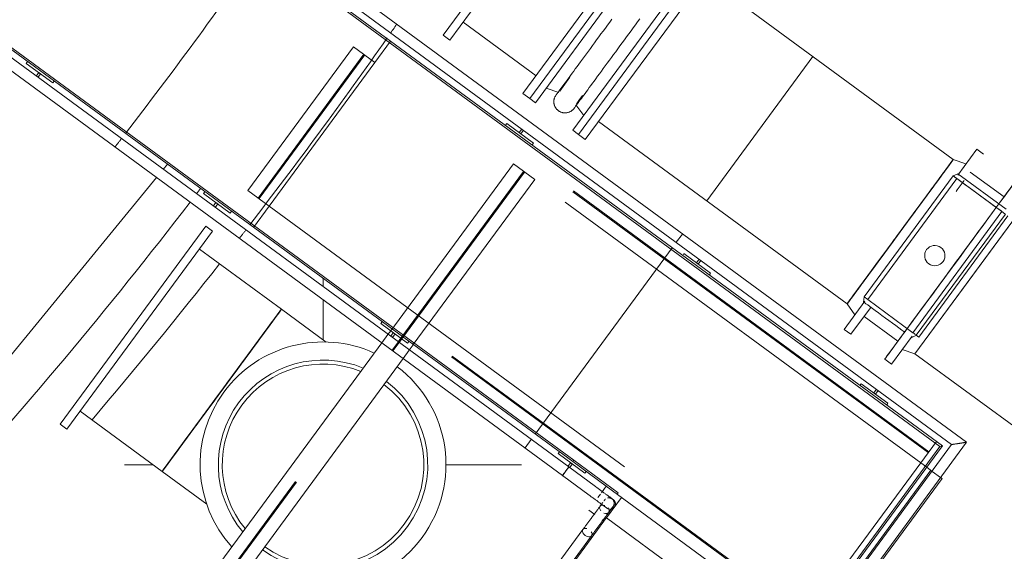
# Model space of a CAD drawing. Header units: metres. Extents: x 135583 to 135939, y 457896 to 458258.
# Tile 527 of 599: x 135695.21 to 135699.67, y 458167.11 to 458169.53. Entities that reach past the tile are written whole.
import ezdxf

# ---------------------------------------------------------------- set-up
doc = ezdxf.new("R2010")
doc.units = ezdxf.units.M
doc.linetypes.add('Hidden', pattern=[4, 2, -2])
doc.layers.add('NIEUWE INSTALLATIE', color=250, linetype='Continuous', lineweight=0)

msp = doc.modelspace()

# ---------------------------------------------------------------- linework, layer by layer
at = {"layer": 'NIEUWE INSTALLATIE'}
for p, q in [((135699.5026, 458167.6073), (135658.7851, 458197.5216)), ((135658.7955, 458197.4541), (135699.4351, 458167.5969)), ((135699.3931, 458167.5905), (135658.8019, 458197.4121)), ((135658.8036, 458197.4009), (135699.3819, 458167.5888)), ((135658.0707, 458196.5491), (135697.6701, 458167.4562)), ((135697.6987, 458167.4951), (135658.1382, 458196.5595)), ((135658.1802, 458196.5659), (135697.7165, 458167.5193)), ((135697.7213, 458167.5258), (135658.1914, 458196.5676)), ((135697.7303, 458170.274), (135697.1294, 458169.456)), ((135697.7609, 458170.2515), (135697.16, 458169.4335)), ((135698.0919, 458170.0083), (135697.491, 458169.1903)), ((135698.1225, 458169.9858), (135697.5216, 458169.1678)), ((135698.3442, 458169.823), (135697.7432, 458169.005)), ((135698.3748, 458169.8005), (135697.7738, 458168.9825)), ((135699.4423, 458168.8909), (135698.315, 458169.7191)), ((135697.2198, 458169.5149), (135697.5508, 458169.2717)), ((135697.1294, 458169.456), (135697.16, 458169.4335)), ((135695.2443, 458169.3356), (135695.2384, 458169.3275)), ((135695.2384, 458169.3275), (135695.3593, 458169.2387)), ((135695.2948, 458169.2861), (135695.2827, 458169.2696)), ((135695.2907, 458169.2636), (135695.3029, 458169.2802)), ((135695.3029, 458169.2802), (135695.2948, 458169.2861)), ((135695.3593, 458169.2387), (135695.3652, 458169.2468)), ((135697.491, 458169.1903), (135697.5216, 458169.1678)), ((135697.4173, 458169.0545), (135697.4114, 458169.0465)), ((135697.5382, 458168.9657), (135697.4173, 458169.0545)), ((135697.8336, 458169.0639), (135698.9609, 458168.2357)), ((135697.4859, 458169.0296), (135697.4737, 458169.0131)), ((135697.4737, 458169.0131), (135697.4818, 458169.0072)), ((135697.4818, 458169.0072), (135697.4939, 458169.0237)), ((135697.7432, 458169.005), (135697.7738, 458168.9825)), ((135697.5323, 458168.9577), (135697.5382, 458168.9657)), ((135695.8782, 458168.8699), (135695.8586, 458168.846)), ((135699.4423, 458168.8909), (135699.4278, 458168.8711)), ((135699.4423, 458168.8166), (135699.0385, 458168.267)), ((135699.4635, 458168.8259), (135699.4423, 458168.8166)), ((135699.4423, 458168.8166), (135699.4584, 458168.8048)), ((135699.4635, 458168.8259), (135699.6818, 458168.6655)), ((135699.6728, 458168.7216), (135699.5196, 458168.8341)), ((135695.8291, 458168.81), (135694.6823, 458167.4103)), ((135699.0546, 458168.2552), (135699.4584, 458168.8048)), ((135699.4584, 458168.8048), (135699.6631, 458168.6544)), ((135696.0098, 458168.7349), (135696.0285, 458168.7595)), ((135696.0482, 458168.745), (135696.0423, 458168.7369)), ((135696.0423, 458168.7369), (135696.1632, 458168.6481)), ((135696.0987, 458168.6955), (135696.0866, 458168.6789)), ((135696.0946, 458168.673), (135696.1068, 458168.6896)), ((135696.1068, 458168.6896), (135696.0987, 458168.6955)), ((135696.1632, 458168.6481), (135696.1691, 458168.6562)), ((135699.2593, 458168.1048), (135699.6631, 458168.6544)), ((135699.6787, 458168.6429), (135699.2749, 458168.0933)), ((135699.5094, 458168.3371), (135699.7501, 458168.6647)), ((135699.6897, 458168.6349), (135699.2859, 458168.0852)), ((135695.392, 458167.6896), (135696.0522, 458168.5881)), ((135695.4226, 458167.6671), (135696.0828, 458168.5656)), ((135696.0828, 458168.5656), (135696.0522, 458168.5881)), ((135699.2016, 458168.5633), (135699.1193, 458168.4513)), ((135696.3955, 458168.2112), (135696.0233, 458168.4846)), ((135698.2212, 458168.4639), (135698.2153, 458168.4558)), ((135698.3421, 458168.3751), (135698.2212, 458168.4639)), ((135698.2898, 458168.439), (135698.2776, 458168.4225)), ((135698.2776, 458168.4225), (135698.2857, 458168.4165)), ((135698.2857, 458168.4165), (135698.2978, 458168.4331)), ((135698.3362, 458168.367), (135698.3421, 458168.3751)), ((135696.5843, 458168.3129), (135696.5843, 458168.3512)), ((135699.2688, 458168.0095), (135699.5094, 458168.3371)), ((135696.5843, 458168.0702), (135696.5843, 458168.2551)), ((135699.0385, 458168.267), (135699.036, 458168.2441)), ((135699.0385, 458168.267), (135699.0546, 458168.2552)), ((135699.2593, 458168.1048), (135699.0546, 458168.2552)), ((135696.5981, 458168.0623), (135696.3955, 458168.2112)), ((135696.8522, 458168.1544), (135696.8462, 458168.1463)), ((135696.8462, 458168.1463), (135696.9671, 458168.0575)), ((135699.0383, 458168.1789), (135699.1914, 458168.0664)), ((135696.8787, 458168.0966), (135696.891, 458168.1134)), ((135696.8787, 458168.0966), (135696.891, 458168.1134)), ((135696.9026, 458168.1049), (135696.8905, 458168.0883)), ((135696.9107, 458168.0989), (135696.9026, 458168.1049)), ((135695.2292, 458165.8514), (135696.8511, 458168.059)), ((135695.2292, 458165.8514), (135696.8511, 458168.059)), ((135696.8986, 458168.0824), (135696.9107, 458168.0989)), ((135696.9671, 458168.0575), (135696.973, 458168.0655)), ((135699.2543, 458168.0837), (135699.2754, 458168.0929)), ((135699.2859, 458168.0852), (135699.2749, 458168.0933)), ((135696.9936, 458168.0504), (135696.9754, 458168.0256)), ((135696.9936, 458168.0504), (135696.9754, 458168.0256)), ((135696.9478, 458167.988), (135695.3259, 458165.7804)), ((135696.9478, 458167.988), (135695.3259, 458165.7804)), ((135699.2688, 458168.0095), (135700.354, 458167.2123)), ((135696.1249, 458167.8429), (135696.0826, 458167.7853)), ((135699.0251, 458167.8733), (135699.0192, 458167.8652)), ((135699.146, 458167.7845), (135699.0251, 458167.8733)), ((135699.0937, 458167.8484), (135699.0816, 458167.8318)), ((135699.0896, 458167.8259), (135699.1018, 458167.8425)), ((135699.0816, 458167.8318), (135699.0896, 458167.8259)), ((135695.4821, 458167.7481), (135695.8544, 458167.4746)), ((135699.1401, 458167.7764), (135699.146, 458167.7845)), ((135695.392, 458167.6896), (135695.4226, 458167.6671)), ((135699.3819, 458167.5888), (135698.9278, 458166.9707)), ((135698.9343, 458166.9659), (135699.3931, 458167.5905)), ((135699.4351, 458167.5969), (135698.9585, 458166.9482)), ((135698.9974, 458166.9196), (135699.5026, 458167.6073)), ((135699.3819, 458167.5888), (135699.3931, 458167.5905)), ((135697.6561, 458167.5637), (135697.6502, 458167.5557)), ((135697.6502, 458167.5557), (135697.771, 458167.4669)), ((135697.7213, 458167.5258), (135697.7165, 458167.5193)), ((135697.7213, 458167.5258), (135697.7165, 458167.5193)), ((135697.9227, 458167.3778), (135697.7213, 458167.5258)), ((135695.6843, 458167.5054), (135695.8124, 458167.5054)), ((135695.8544, 458167.4746), (135695.8553, 458167.4759)), ((135697.1406, 458167.5054), (135697.4843, 458167.5054)), ((135697.7066, 458167.5142), (135697.6944, 458167.4977)), ((135697.8196, 458167.4063), (135697.6988, 458167.4952)), ((135697.7025, 458167.4918), (135697.7146, 458167.5083)), ((135697.7146, 458167.5083), (135697.7066, 458167.5142)), ((135697.7165, 458167.5193), (135697.8688, 458167.4075)), ((135699.3221, 458167.4938), (135699.3473, 458167.4753)), ((135699.3221, 458167.4938), (135699.3473, 458167.4753)), ((135695.8544, 458167.4746), (135696.057, 458167.3257)), ((135699.3914, 458167.4429), (135697.173, 458164.4234)), ((135699.3914, 458167.4429), (135697.173, 458164.4234)), ((135697.6702, 458167.4562), (135697.791, 458167.3674)), ((135697.771, 458167.4669), (135697.777, 458167.4749)), ((135699.3845, 458167.4479), (135699.3914, 458167.4429)), ((135699.3845, 458167.4479), (135699.3914, 458167.4429)), ((135697.8196, 458167.4063), (135697.8205, 458167.4057)), ((135697.9373, 458167.3571), (135697.8577, 458167.2488)), ((135697.9373, 458167.3571), (135697.8693, 458167.2644)), ((135697.918, 458167.3713), (135697.9227, 458167.3778)), ((135697.7892, 458167.2991), (135697.8171, 458167.2787)), ((135697.8447, 458167.2956), (135697.8405, 458167.3022)), ((135697.8501, 458167.2544), (135697.8577, 458167.2488)), ((135697.8693, 458167.2644), (135698.5946, 458166.7316)), ((135697.7631, 458167.2114), (135696.2259, 458165.1191)), ((135697.8577, 458167.2488), (135696.2696, 458165.0871)), ((135697.7633, 458167.2117), (135697.7631, 458167.2114)), ((135696.2649, 458165.0905), (135697.802, 458167.1828))]:
    msp.add_line(p, q, dxfattribs=at)
at = {"layer": 'NIEUWE INSTALLATIE', "extrusion": (0, 0, -1)}
for p, q in [((135697.5216, 458169.1678), (135698.1225, 458169.9858)), ((135697.5474, 458169.1489), (135698.1483, 458169.9669)), ((135697.7174, 458169.024), (135698.3184, 458169.8419)), ((135698.3442, 458169.823), (135697.7432, 458169.005)), ((135697.6576, 458169.2009), (135697.7042, 458169.2644)), ((135697.5962, 458169.2154), (135697.6539, 458169.1959)), ((135697.5216, 458169.1678), (135697.5474, 458169.1489)), ((135697.7305, 458169.1397), (135697.7663, 458169.0905)), ((135697.7174, 458169.024), (135697.7432, 458169.005)), ((135699.5488, 458168.9379), (135699.4626, 458168.8206)), ((135699.5794, 458168.9155), (135699.5488, 458168.9379)), ((135699.4423, 458168.8909), (135699.2434, 458168.6202)), ((135699.5, 458168.8715), (135699.4423, 458168.8909)), ((135699.2688, 458168.0095), (135699.7501, 458168.6647)), ((135699.0421, 458168.2482), (135698.9479, 458168.12)), ((135698.9609, 458168.2357), (135698.9967, 458168.1865)), ((135699.0665, 458168.2173), (135698.9785, 458168.0975)), ((135698.9479, 458168.12), (135698.9785, 458168.0975)), ((135699.1622, 458167.9625), (135699.2556, 458168.0896)), ((135699.2111, 458168.029), (135699.2688, 458168.0095)), ((135699.1316, 458167.985), (135699.1622, 458167.9625))]:
    msp.add_line(p, q, dxfattribs=at)
at = {"layer": 'NIEUWE INSTALLATIE', "linetype": 'Hidden'}
for p, q in [((135696.2435, 458168.7505), (135696.7231, 458169.4032)), ((135696.2435, 458168.7505), (135696.7231, 458169.4032)), ((135696.7231, 458169.4032), (135696.8198, 458169.3322)), ((135696.7231, 458169.4032), (135696.8198, 458169.3322)), ((135696.8198, 458169.3322), (135696.8908, 458169.4289)), ((135696.8198, 458169.3322), (135696.8908, 458169.4289)), ((135696.2898, 458168.7164), (135696.7694, 458169.3692)), ((135696.2898, 458168.7164), (135696.7694, 458169.3692)), ((135696.2939, 458168.7135), (135696.7734, 458169.3662)), ((135696.2939, 458168.7135), (135696.7734, 458169.3662)), ((135699.3287, 458167.5603), (135696.8538, 458169.3785)), ((135699.3287, 458167.5603), (135696.8538, 458169.3785)), ((135699.3317, 458167.5643), (135696.8568, 458169.3825)), ((135699.3317, 458167.5643), (135696.8568, 458169.3825)), ((135698.8058, 458169.3584), (135698.3245, 458168.7033)), ((135698.8058, 458169.3584), (135698.3245, 458168.7033)), ((135696.8198, 458169.3322), (135696.3402, 458168.6794)), ((135696.8198, 458169.3322), (135696.3402, 458168.6794)), ((135699.2947, 458167.5139), (135696.8198, 458169.3322)), ((135699.2947, 458167.5139), (135696.8198, 458169.3322)), ((135696.891, 458168.1134), (135697.4476, 458168.871)), ((135696.891, 458168.1134), (135697.4476, 458168.871)), ((135696.891, 458168.1134), (135697.4476, 458168.871)), ((135697.4476, 458168.871), (135697.5443, 458168.7999)), ((135697.4476, 458168.871), (135697.5443, 458168.7999)), ((135697.4476, 458168.871), (135697.5443, 458168.7999)), ((135696.9374, 458168.0794), (135697.4939, 458168.8369)), ((135696.9374, 458168.0794), (135697.4939, 458168.8369)), ((135696.9374, 458168.0794), (135697.4939, 458168.8369)), ((135696.9414, 458168.0764), (135697.4979, 458168.8339)), ((135696.9414, 458168.0764), (135697.4979, 458168.8339)), ((135696.9414, 458168.0764), (135697.4979, 458168.8339)), ((135697.5443, 458168.7999), (135696.9937, 458168.0505)), ((135697.5443, 458168.7999), (135696.9937, 458168.0505)), ((135697.5443, 458168.7999), (135696.9937, 458168.0505)), ((135696.3402, 458168.6794), (135696.2435, 458168.7505)), ((135696.3402, 458168.6794), (135696.2435, 458168.7505)), ((135696.2692, 458168.5827), (135696.3402, 458168.6794)), ((135696.2692, 458168.5827), (135696.3402, 458168.6794)), ((135696.3402, 458168.6794), (135698.8151, 458166.8612)), ((135696.3402, 458168.6794), (135698.8151, 458166.8612)), ((135698.7781, 458166.8108), (135696.3032, 458168.629)), ((135698.7781, 458166.8108), (135696.3032, 458168.629)), ((135698.781, 458166.8148), (135696.3062, 458168.6331)), ((135698.781, 458166.8148), (135696.3062, 458168.6331)), ((135698.214, 458168.5529), (135698.1865, 458168.5154)), ((135698.214, 458168.5529), (135698.1865, 458168.5154)), ((135698.1681, 458168.4904), (135697.5465, 458167.6443)), ((135698.1681, 458168.4904), (135697.5465, 458167.6443)), ((135696.8511, 458168.0591), (135696.8786, 458168.0966)), ((135696.8511, 458168.0591), (135696.8786, 458168.0966)), ((135696.8511, 458168.0591), (135696.8786, 458168.0966)), ((135696.8974, 458168.025), (135696.925, 458168.0625)), ((135696.8974, 458168.025), (135696.925, 458168.0625)), ((135696.8974, 458168.025), (135696.925, 458168.0625)), ((135696.9015, 458168.0221), (135696.929, 458168.0596)), ((135696.9015, 458168.0221), (135696.929, 458168.0596)), ((135696.9015, 458168.0221), (135696.929, 458168.0596)), ((135696.925, 458168.0626), (135696.9373, 458168.0794)), ((135696.925, 458168.0626), (135696.9373, 458168.0794)), ((135696.929, 458168.0596), (135696.9414, 458168.0764)), ((135696.929, 458168.0596), (135696.9414, 458168.0764)), ((135695.2755, 458165.8174), (135696.8974, 458168.025)), ((135695.2755, 458165.8174), (135696.8974, 458168.025)), ((135695.2795, 458165.8144), (135696.9014, 458168.022)), ((135695.2795, 458165.8144), (135696.9014, 458168.022)), ((135696.9753, 458168.0255), (135696.9478, 458167.988)), ((135696.9753, 458168.0255), (135696.9478, 458167.988)), ((135696.9753, 458168.0255), (135696.9478, 458167.988)), ((135697.5282, 458167.6194), (135697.5006, 458167.5818)), ((135697.5282, 458167.6194), (135697.5006, 458167.5818)), ((135699.3657, 458167.6106), (135699.2947, 458167.5139)), ((135699.3657, 458167.6106), (135699.2947, 458167.5139)), ((135697.1266, 458164.4574), (135699.345, 458167.4769)), ((135697.1266, 458164.4574), (135699.345, 458167.4769)), ((135698.7441, 458166.7645), (135699.2947, 458167.5139)), ((135698.7441, 458166.7645), (135699.2947, 458167.5139)), ((135698.7441, 458166.7645), (135699.2947, 458167.5139)), ((135698.9542, 458166.9533), (135699.341, 458167.4799)), ((135698.9542, 458166.9533), (135699.341, 458167.4799)), ((135699.2947, 458167.5139), (135699.322, 458167.4938)), ((135699.2947, 458167.5139), (135699.322, 458167.4938)), ((135699.2947, 458167.5139), (135699.322, 458167.4938)), ((135699.3473, 458167.4752), (135699.3845, 458167.4479)), ((135699.3473, 458167.4752), (135699.3845, 458167.4479)), ((135699.3473, 458167.4752), (135699.3845, 458167.4479)), ((135697.8472, 458167.3779), (135697.8688, 458167.4074)), ((135697.8688, 458167.4074), (135698.7311, 458166.7739)), ((135696.12, 458165.0271), (135697.8286, 458167.3527)), ((135697.8312, 458167.3562), (135697.8424, 458167.3714))]:
    msp.add_line(p, q, dxfattribs=at)
at = {"layer": 'NIEUWE INSTALLATIE', "extrusion": (0, 0, -1), "flags": 128}
for points in [[(-135697.7225, 458169.1235), (-135697.7227, 458169.1237), (-135697.7233, 458169.1246), (-135697.7243, 458169.1259), (-135697.7257, 458169.1278), (-135697.7275, 458169.1303), (-135697.7297, 458169.1333), (-135697.7323, 458169.1368), (-135697.7353, 458169.1408), (-135697.7386, 458169.1454), (-135697.7424, 458169.1505), (-135697.7465, 458169.156), (-135697.7509, 458169.1621), (-135697.7557, 458169.1687), (-135697.7609, 458169.1757), (-135697.7664, 458169.1832), (-135697.7723, 458169.1911), (-135697.7784, 458169.1995), (-135697.7849, 458169.2083), (-135697.7917, 458169.2175), (-135697.7987, 458169.2272), (-135697.8061, 458169.2372), (-135697.8137, 458169.2475), (-135697.8216, 458169.2582), (-135697.8297, 458169.2693), (-135697.838, 458169.2806), (-135697.8466, 458169.2923), (-135697.8553, 458169.3042), (-135697.8643, 458169.3164), (-135697.8734, 458169.3288), (-135697.8827, 458169.3415), (-135697.8922, 458169.3543), (-135697.9017, 458169.3674), (-135697.9114, 458169.3805), (-135697.9212, 458169.3938), (-135697.931, 458169.4073), (-135697.941, 458169.4208), (-135697.951, 458169.4344), (-135697.961, 458169.448), (-135697.971, 458169.4617), (-135697.9811, 458169.4754), (-135697.9911, 458169.489), (-135698.0011, 458169.5027), (-135698.0111, 458169.5162), (-135698.021, 458169.5297)], [(-135697.8947, 458169.5291), (-135697.8847, 458169.5155), (-135697.8746, 458169.5018), (-135697.8646, 458169.4882), (-135697.8547, 458169.4746), (-135697.8448, 458169.4611), (-135697.8349, 458169.4478), (-135697.8252, 458169.4345), (-135697.8156, 458169.4214), (-135697.806, 458169.4085), (-135697.7967, 458169.3957), (-135697.7875, 458169.3832), (-135697.7784, 458169.3708), (-135697.7695, 458169.3588), (-135697.7609, 458169.347), (-135697.7524, 458169.3354), (-135697.7442, 458169.3242), (-135697.7362, 458169.3133), (-135697.7284, 458169.3028), (-135697.7209, 458169.2926), (-135697.7137, 458169.2828), (-135697.7068, 458169.2733), (-135697.7001, 458169.2643), (-135697.6938, 458169.2557), (-135697.6878, 458169.2475), (-135697.6821, 458169.2397), (-135697.6767, 458169.2325), (-135697.6717, 458169.2256), (-135697.6671, 458169.2193), (-135697.6628, 458169.2135), (-135697.6589, 458169.2081), (-135697.6553, 458169.2033), (-135697.6521, 458169.199), (-135697.6493, 458169.1952), (-135697.6469, 458169.1919), (-135697.6449, 458169.1891), (-135697.6433, 458169.1869), (-135697.6426, 458169.186)], [(-135697.7225, 458169.1235), (-135697.7213, 458169.1219), (-135697.72, 458169.1203), (-135697.7187, 458169.1188), (-135697.7172, 458169.1173), (-135697.7158, 458169.1159), (-135697.7142, 458169.1146), (-135697.7126, 458169.1133), (-135697.711, 458169.1121), (-135697.7093, 458169.111), (-135697.7076, 458169.1099), (-135697.7059, 458169.1089), (-135697.7041, 458169.108), (-135697.7022, 458169.1071), (-135697.7003, 458169.1063), (-135697.6984, 458169.1056), (-135697.6965, 458169.105), (-135697.6946, 458169.1044), (-135697.6926, 458169.104), (-135697.6906, 458169.1036), (-135697.6886, 458169.1033), (-135697.6866, 458169.103), (-135697.6846, 458169.1029), (-135697.6825, 458169.1028), (-135697.6805, 458169.1028), (-135697.6785, 458169.1029), (-135697.6765, 458169.103), (-135697.6744, 458169.1033), (-135697.6724, 458169.1036), (-135697.6705, 458169.104), (-135697.6685, 458169.1045), (-135697.6665, 458169.1051), (-135697.6646, 458169.1057), (-135697.6627, 458169.1064), (-135697.6609, 458169.1072), (-135697.659, 458169.1081), (-135697.6572, 458169.1091), (-135697.6555, 458169.1101), (-135697.6538, 458169.1111), (-135697.6521, 458169.1123), (-135697.6505, 458169.1135), (-135697.6489, 458169.1148), (-135697.6474, 458169.1161), (-135697.6459, 458169.1175), (-135697.6445, 458169.119), (-135697.6431, 458169.1205), (-135697.6418, 458169.1221), (-135697.6406, 458169.1237), (-135697.6395, 458169.1254), (-135697.6384, 458169.1271), (-135697.6374, 458169.1288), (-135697.6364, 458169.1306), (-135697.6355, 458169.1324), (-135697.6347, 458169.1343), (-135697.634, 458169.1362), (-135697.6333, 458169.1381), (-135697.6328, 458169.1401), (-135697.6323, 458169.142), (-135697.6318, 458169.144), (-135697.6315, 458169.146), (-135697.6312, 458169.148), (-135697.6311, 458169.15), (-135697.631, 458169.1521), (-135697.631, 458169.1541), (-135697.631, 458169.1561), (-135697.6312, 458169.1582), (-135697.6314, 458169.1602), (-135697.6317, 458169.1622), (-135697.6321, 458169.1642), (-135697.6325, 458169.1661), (-135697.6331, 458169.1681), (-135697.6337, 458169.17), (-135697.6344, 458169.1719), (-135697.6352, 458169.1738), (-135697.636, 458169.1756), (-135697.637, 458169.1775), (-135697.638, 458169.1792), (-135697.639, 458169.181), (-135697.6402, 458169.1826), (-135697.6408, 458169.1835)], [(-135697.6408, 458169.1835), (-135697.641, 458169.1838), (-135697.6416, 458169.1846), (-135697.6426, 458169.186)], [(-135697.6421, 458169.1853), (-135697.6413, 458169.1842), (-135697.6409, 458169.1836), (-135697.6408, 458169.1835)], [(-135697.7238, 458169.1252), (-135697.723, 458169.1241), (-135697.7226, 458169.1235), (-135697.7225, 458169.1235)]]:
    msp.add_lwpolyline(points, dxfattribs=at)
at = {"layer": 'NIEUWE INSTALLATIE', "flags": 128}
for points in [[(135697.9002, 458167.3471), (135697.9002, 458167.3472), (135697.9, 458167.3473), (135697.8996, 458167.3476), (135697.8992, 458167.3479), (135697.8986, 458167.3483), (135697.8979, 458167.3488), (135697.8971, 458167.3494), (135697.8961, 458167.3501), (135697.8951, 458167.3509), (135697.8939, 458167.3518), (135697.8926, 458167.3528), (135697.8911, 458167.3538), (135697.8896, 458167.355), (135697.8879, 458167.3562), (135697.8862, 458167.3575), (135697.8843, 458167.3589), (135697.8823, 458167.3603), (135697.8802, 458167.3618), (135697.8781, 458167.3634), (135697.8758, 458167.3651), (135697.8734, 458167.3668), (135697.871, 458167.3686), (135697.8685, 458167.3705), (135697.8659, 458167.3724), (135697.8632, 458167.3744), (135697.8604, 458167.3764), (135697.8576, 458167.3784), (135697.8548, 458167.3805), (135697.8518, 458167.3827), (135697.8488, 458167.3849), (135697.8458, 458167.3871), (135697.8427, 458167.3894), (135697.8396, 458167.3916), (135697.8365, 458167.394), (135697.8333, 458167.3963), (135697.8302, 458167.3986), (135697.8269, 458167.401), (135697.8237, 458167.4033), (135697.8205, 458167.4057), (135697.8196, 458167.4063)], [(135697.791, 458167.3674), (135697.7943, 458167.365), (135697.7975, 458167.3627), (135697.8007, 458167.3603), (135697.8039, 458167.358), (135697.8071, 458167.3557), (135697.8102, 458167.3533), (135697.8133, 458167.3511), (135697.8164, 458167.3488), (135697.8194, 458167.3466), (135697.8224, 458167.3444), (135697.8254, 458167.3422), (135697.8283, 458167.3401), (135697.8311, 458167.338), (135697.8339, 458167.336), (135697.8365, 458167.334), (135697.8392, 458167.3321), (135697.8417, 458167.3302), (135697.8442, 458167.3284), (135697.8466, 458167.3266), (135697.8489, 458167.3249), (135697.8511, 458167.3233), (135697.8532, 458167.3218), (135697.8552, 458167.3203), (135697.8571, 458167.3189), (135697.8589, 458167.3176), (135697.8605, 458167.3164), (135697.8621, 458167.3152), (135697.8636, 458167.3141), (135697.8649, 458167.3131), (135697.8662, 458167.3122), (135697.8673, 458167.3114), (135697.8682, 458167.3107), (135697.8691, 458167.3101), (135697.8698, 458167.3095), (135697.8705, 458167.3091), (135697.8709, 458167.3087), (135697.8713, 458167.3085), (135697.8715, 458167.3083), (135697.8716, 458167.3082)], [(135697.8611, 458167.3449), (135697.8611, 458167.3448), (135697.861, 458167.3446), (135697.8607, 458167.3443), (135697.8604, 458167.3438), (135697.86, 458167.3432), (135697.8594, 458167.3425), (135697.8588, 458167.3417), (135697.8581, 458167.3408)], [(135697.8586, 458167.3414), (135697.8592, 458167.3422), (135697.8598, 458167.343), (135697.8602, 458167.3436), (135697.8606, 458167.3441), (135697.8609, 458167.3445), (135697.8611, 458167.3447), (135697.8611, 458167.3448)], [(135697.8611, 458167.3449), (135697.8617, 458167.3456), (135697.8623, 458167.3464), (135697.863, 458167.3471), (135697.8637, 458167.3478), (135697.8644, 458167.3484), (135697.8651, 458167.3491), (135697.8658, 458167.3497)], [(135697.8754, 458167.3541), (135697.8763, 458167.3543), (135697.8773, 458167.3545), (135697.8783, 458167.3546), (135697.8792, 458167.3547), (135697.8802, 458167.3547), (135697.8812, 458167.3547), (135697.8821, 458167.3547), (135697.8831, 458167.3546), (135697.884, 458167.3545), (135697.885, 458167.3543), (135697.8859, 458167.3541), (135697.8869, 458167.3539), (135697.8878, 458167.3536), (135697.8887, 458167.3533), (135697.8896, 458167.353), (135697.8905, 458167.3526), (135697.8914, 458167.3522), (135697.8922, 458167.3517), (135697.8931, 458167.3512), (135697.8939, 458167.3507), (135697.8947, 458167.3502), (135697.8949, 458167.35)], [(135697.8949, 458167.35), (135697.8957, 458167.3494), (135697.8964, 458167.3488), (135697.8971, 458167.3482), (135697.8978, 458167.3475), (135697.8985, 458167.3468), (135697.8991, 458167.3461), (135697.8997, 458167.3453), (135697.9003, 458167.3445), (135697.9008, 458167.3437), (135697.9014, 458167.3429), (135697.9018, 458167.3421), (135697.9023, 458167.3412), (135697.9027, 458167.3403), (135697.9031, 458167.3394), (135697.9034, 458167.3385), (135697.9037, 458167.3376), (135697.904, 458167.3367), (135697.9042, 458167.3358), (135697.9044, 458167.3348), (135697.9045, 458167.3339), (135697.9046, 458167.3329), (135697.9047, 458167.3319), (135697.9047, 458167.331), (135697.9047, 458167.33), (135697.9047, 458167.329), (135697.9046, 458167.3281), (135697.9045, 458167.3271), (135697.9043, 458167.3262), (135697.9042, 458167.3252), (135697.9039, 458167.3243), (135697.9037, 458167.3234), (135697.9033, 458167.3224), (135697.903, 458167.3215), (135697.9026, 458167.3206), (135697.9022, 458167.3198), (135697.9018, 458167.3189), (135697.9013, 458167.3181), (135697.9008, 458167.3173), (135697.9002, 458167.3165), (135697.9001, 458167.3163)], [(135697.8951, 458167.3509), (135697.8959, 458167.3503), (135697.8968, 458167.3496), (135697.8977, 458167.349), (135697.8984, 458167.3484), (135697.8991, 458167.348), (135697.8995, 458167.3476), (135697.8999, 458167.3474), (135697.9001, 458167.3472), (135697.9002, 458167.3471)], [(135697.9002, 458167.3471), (135697.901, 458167.3465), (135697.9017, 458167.3459), (135697.9025, 458167.3453), (135697.9031, 458167.3446), (135697.9038, 458167.3439), (135697.9044, 458167.3432), (135697.9051, 458167.3424), (135697.9056, 458167.3416), (135697.9062, 458167.3409), (135697.9067, 458167.34), (135697.9072, 458167.3392), (135697.9076, 458167.3383), (135697.908, 458167.3375), (135697.9084, 458167.3366), (135697.9087, 458167.3357), (135697.909, 458167.3347), (135697.9093, 458167.3338), (135697.9095, 458167.3329), (135697.9097, 458167.3319), (135697.9099, 458167.331), (135697.91, 458167.33), (135697.91, 458167.3291), (135697.9101, 458167.3281), (135697.9101, 458167.3271), (135697.91, 458167.3262), (135697.91, 458167.3252), (135697.9098, 458167.3242), (135697.9097, 458167.3233), (135697.9095, 458167.3223), (135697.9093, 458167.3214), (135697.909, 458167.3205), (135697.9087, 458167.3196), (135697.9083, 458167.3187), (135697.908, 458167.3178), (135697.9075, 458167.3169), (135697.9071, 458167.316), (135697.9066, 458167.3152), (135697.9061, 458167.3144), (135697.9055, 458167.3136), (135697.9054, 458167.3134)], [(135697.8533, 458167.3342), (135697.8521, 458167.3325), (135697.8508, 458167.3308), (135697.8494, 458167.3289), (135697.848, 458167.3269), (135697.8464, 458167.3249), (135697.8448, 458167.3227), (135697.8432, 458167.3204), (135697.8415, 458167.3181), (135697.8397, 458167.3156), (135697.8378, 458167.3131), (135697.8359, 458167.3105), (135697.8339, 458167.3078), (135697.8319, 458167.3051), (135697.8298, 458167.3022), (135697.8277, 458167.2994), (135697.8256, 458167.2964), (135697.8234, 458167.2935), (135697.8212, 458167.2904), (135697.8189, 458167.2874), (135697.8166, 458167.2843), (135697.8143, 458167.2811), (135697.812, 458167.278), (135697.8097, 458167.2748), (135697.8073, 458167.2716), (135697.8049, 458167.2684), (135697.8026, 458167.2651), (135697.8002, 458167.2619), (135697.7978, 458167.2587), (135697.7955, 458167.2555), (135697.7931, 458167.2523), (135697.7908, 458167.2491), (135697.7885, 458167.246), (135697.7862, 458167.2428), (135697.7839, 458167.2397), (135697.7817, 458167.2367), (135697.7795, 458167.2337), (135697.7773, 458167.2307), (135697.7752, 458167.2278), (135697.7731, 458167.225), (135697.771, 458167.2222), (135697.769, 458167.2195), (135697.7671, 458167.2168), (135697.7652, 458167.2143), (135697.7634, 458167.2118), (135697.7631, 458167.2114)], [(135697.802, 458167.1828), (135697.8038, 458167.1853), (135697.8057, 458167.1878), (135697.8076, 458167.1904), (135697.8096, 458167.1932), (135697.8117, 458167.1959), (135697.8137, 458167.1988), (135697.8159, 458167.2017), (135697.818, 458167.2046), (135697.8202, 458167.2076), (135697.8225, 458167.2106), (135697.8247, 458167.2137), (135697.827, 458167.2168), (135697.8293, 458167.22), (135697.8317, 458167.2232), (135697.834, 458167.2264), (135697.8364, 458167.2296), (135697.8387, 458167.2328), (135697.8411, 458167.236), (135697.8435, 458167.2392), (135697.8458, 458167.2425), (135697.8482, 458167.2457), (135697.8505, 458167.2488), (135697.8529, 458167.252), (135697.8552, 458167.2552), (135697.8575, 458167.2583), (135697.8597, 458167.2613), (135697.862, 458167.2644), (135697.8641, 458167.2674), (135697.8663, 458167.2703), (135697.8684, 458167.2732), (135697.8705, 458167.276), (135697.8725, 458167.2788), (135697.8745, 458167.2815), (135697.8764, 458167.2841), (135697.8783, 458167.2866), (135697.8801, 458167.2891), (135697.8818, 458167.2914), (135697.8835, 458167.2937), (135697.8851, 458167.2959), (135697.8867, 458167.298), (135697.8881, 458167.3), (135697.8895, 458167.3019), (135697.8908, 458167.3037), (135697.892, 458167.3053), (135697.8932, 458167.3069), (135697.8943, 458167.3084), (135697.8952, 458167.3097), (135697.8961, 458167.3109), (135697.8969, 458167.312), (135697.8977, 458167.313), (135697.8983, 458167.3138), (135697.8988, 458167.3145), (135697.8992, 458167.3151), (135697.8996, 458167.3156), (135697.8998, 458167.316), (135697.9, 458167.3162), (135697.9001, 458167.3163)], [(135697.8405, 458167.3022), (135697.8387, 458167.3088), (135697.8394, 458167.3147), (135697.8408, 458167.3171)], [(135697.8408, 458167.3171), (135697.8427, 458167.3192), (135697.8481, 458167.3217), (135697.855, 458167.3219), (135697.8625, 458167.3199)], [(135697.8716, 458167.3082), (135697.8716, 458167.3083), (135697.8714, 458167.3084), (135697.8711, 458167.3086), (135697.8706, 458167.309), (135697.87, 458167.3094), (135697.8693, 458167.3099), (135697.8685, 458167.3105), (135697.8675, 458167.3112), (135697.8665, 458167.312)], [(135697.9054, 458167.3134), (135697.9048, 458167.3126), (135697.9042, 458167.3119), (135697.9035, 458167.3111), (135697.9029, 458167.3105), (135697.9022, 458167.3098), (135697.9014, 458167.3092), (135697.9007, 458167.3086), (135697.8999, 458167.308), (135697.8991, 458167.3074), (135697.8983, 458167.3069), (135697.8974, 458167.3064), (135697.8966, 458167.306), (135697.8957, 458167.3056), (135697.8948, 458167.3052), (135697.8939, 458167.3049), (135697.893, 458167.3046), (135697.8921, 458167.3043), (135697.8911, 458167.3041), (135697.8902, 458167.3039), (135697.8892, 458167.3037), (135697.8883, 458167.3036), (135697.8873, 458167.3036), (135697.8863, 458167.3035), (135697.8854, 458167.3035), (135697.8844, 458167.3036), (135697.8835, 458167.3037), (135697.8825, 458167.3038), (135697.8815, 458167.3039), (135697.8806, 458167.3041), (135697.8797, 458167.3044), (135697.8787, 458167.3046), (135697.8778, 458167.3049), (135697.8769, 458167.3053), (135697.876, 458167.3056), (135697.8751, 458167.3061), (135697.8743, 458167.3065), (135697.8735, 458167.307), (135697.8726, 458167.3075), (135697.8718, 458167.3081), (135697.8716, 458167.3082)], [(135697.8758, 458167.3101), (135697.88, 458167.3035), (135697.8818, 458167.2969), (135697.8811, 458167.291), (135697.8797, 458167.2885)], [(135697.9001, 458167.3163), (135697.9, 458167.3162), (135697.8999, 458167.316), (135697.8996, 458167.3157), (135697.8993, 458167.3152), (135697.8989, 458167.3147), (135697.8984, 458167.3139), (135697.8978, 458167.3131), (135697.8971, 458167.3122), (135697.8963, 458167.3111), (135697.8961, 458167.3109)], [(135697.8797, 458167.2885), (135697.8778, 458167.2865), (135697.8724, 458167.284), (135697.8655, 458167.2838), (135697.858, 458167.2858)], [(135697.781, 458167.2154), (135697.7755, 458167.2163), (135697.7704, 458167.2159), (135697.7662, 458167.2142), (135697.7631, 458167.2114), (135697.7613, 458167.2076), (135697.761, 458167.203), (135697.7621, 458167.1981), (135697.7646, 458167.1931), (135697.7684, 458167.1883), (135697.7731, 458167.1842)], [(135697.7731, 458167.1842), (135697.7784, 458167.1809), (135697.7841, 458167.1788), (135697.7896, 458167.1779), (135697.7947, 458167.1783), (135697.7989, 458167.1799), (135697.802, 458167.1828), (135697.8038, 458167.1866), (135697.8041, 458167.1912), (135697.803, 458167.1961), (135697.8005, 458167.2011)]]:
    msp.add_lwpolyline(points, dxfattribs=at)
at = {"layer": 'NIEUWE INSTALLATIE', "linetype": 'Hidden'}
for radius, start, end in [(22.965, 323.696, 325.0183), (22.965, 323.696, 325.0183), (23.665, 325.0542, 325.16698), (23.665, 325.0542, 325.16698), (23.665, 323.696, 324.98714), (23.665, 323.696, 324.98714), (22.965, 322.39865, 323.696), (22.965, 322.39865, 323.696), (23.665, 322.43703, 323.696), (23.665, 322.43703, 323.696), (22.965, 322.20543, 322.32135), (22.965, 322.20543, 322.32135), (23.665, 322.24946, 322.37247), (23.665, 322.24946, 322.37247), (23.665, 319.67911, 321.89272), (23.665, 319.67911, 321.89272)]:
    msp.add_arc((135677.4936, 458183.022), radius, start, end, dxfattribs=at)
at = {"layer": 'NIEUWE INSTALLATIE'}
for centre, radius, start, end in [((135679.0633, 458181.6697), 21.3189, 317.62995, 322.5214), ((135699.3589, 458168.4548), 0.046, 53.696, 233.696), ((135699.3589, 458168.4548), 0.046, 233.696, 53.696), ((135696.5843, 458167.5054), 0.5575, 65.4021, 221.9899), ((135696.5843, 458167.5054), 0.475, 67.4761, 219.9159), ((135696.5843, 458167.5054), 0.457, 68.0355, 219.3565), ((135696.5843, 458167.5054), 0.5575, 234.4387, 52.9533), ((135696.5843, 458167.5054), 0.475, 234.5681, 52.8239), ((135696.5843, 458167.5054), 0.457, 234.6028, 52.7892)]:
    msp.add_arc(centre, radius, start, end, dxfattribs=at)
at = {"layer": 'NIEUWE INSTALLATIE', "extrusion": (0, 0, -1)}
for centre, major_axis, start_param, end_param in [((135697.9712, 458169.4673), (0.2407, 0.3276), 2.628825, 2.967065), ((135699.2016, 458168.5633), (0.2407, 0.3276), 3.141593, 6.283185), ((135699.4321, 458168.394), (0.3005, 0.409), 1.489883, 7.044863), ((135699.4321, 458168.394), (-0.3005, -0.409), 0.785398, 6.283185), ((135699.279, 458168.5065), (0.3005, 0.409), 0.785398, 0.94435), ((135699.2016, 458168.5633), (0.2407, 0.3276), 3.141593, 3.998665), ((135699.2016, 458168.5633), (0.2407, 0.3276), 3.141593, 3.934645)]:
    msp.add_ellipse(centre, major_axis=major_axis, ratio=0.000001, start_param=start_param, end_param=end_param, dxfattribs=at)
at = {"layer": 'NIEUWE INSTALLATIE'}
for centre, major_axis, ratio, start_param, end_param in [((135699.2016, 458168.5633), (0.2407, 0.3276), 0.000001, 2.792532, 8.984264), ((135699.2016, 458168.5633), (0.2407, 0.3276), 0.000001, 4.043605, 9.948374), ((135699.2016, 458168.5633), (0.2407, 0.3276), 0.000001, 0, 4.886922), ((135699.2016, 458168.5633), (0.2407, 0.3276), 0.000001, 5.305404, 5.934119), ((135699.2016, 458168.5633), (0.2407, 0.3276), 0.000001, 5.47092, 5.759587), ((135699.2016, 458168.5633), (0.2407, 0.3276), 0.000001, 5.219105, 5.410521), ((135699.2016, 458168.5633), (0.2407, 0.3276), 0.000001, 5.566104, 5.585054), ((135699.2016, 458168.5633), (0.2407, 0.3276), 0.000001, 1.384749, 5.235988), ((135699.2016, 458168.5633), (0.2407, 0.3276), 0.000001, 1.22173, 4.755339), ((135699.2016, 458168.5633), (0.2407, 0.3276), 0.000001, 1.612528, 4.363323), ((135699.2016, 458168.5633), (0.2407, 0.3276), 0.000001, 2.094397, 4.656237), ((135699.2016, 458168.5633), (0.2407, 0.3276), 0.000001, 1.680916, 3.839721), ((135699.2016, 458168.5633), (0.2407, 0.3276), 0.000001, 2.26893, 3.985991), ((135696.1249, 458167.8429), (0.2706, 0.3683), 0.000001, 0.471239, 6.741569), ((135696.1249, 458167.8429), (0.2706, 0.3683), 0.000001, 4.331796, 10.608683), ((135696.1249, 458167.8429), (0.2706, 0.3683), 0.000001, 2.152855, 8.068945), ((135696.1249, 458167.8429), (0.2706, 0.3683), 0.000001, 0.942478, 6.601166), ((135696.1249, 458167.8429), (0.2706, 0.3683), 0.000001, 4.511802, 9.791906), ((135696.1249, 458167.8429), (0.2706, 0.3683), 0.000001, 5.978608, 11.35712), ((135696.1249, 458167.8429), (0.2706, 0.3683), 0.000001, 4.552794, 10.780635), ((135696.1249, 458167.8429), (0.2706, 0.3683), 0.000001, 3.286183, 8.406743), ((135696.1249, 458167.8429), (0.2706, 0.3683), 0.000001, 3.301127, 8.895719), ((135696.1249, 458167.8429), (0.2706, 0.3683), 0.000001, 5.463306, 6.907782), ((135696.1249, 458167.8429), (0.2706, 0.3683), 0.000001, 5.57211, 7.066188), ((135699.1451, 458168.1639), (-0.1092, 0.0802), 0.000001, 3.926991, 6.283185), ((135696.1249, 458167.8429), (0.2706, 0.3683), 0.000001, 0.785398, 6.34296), ((135696.1249, 458167.8429), (0.2706, 0.3683), 0.000001, 0.314161, 5.156759), ((135696.1249, 458167.8429), (0.2706, 0.3683), 0.000001, 1.413717, 6.283185), ((135696.1249, 458167.8429), (0.2706, 0.3683), 0.000001, 6.200511, 12.427514), ((135696.1249, 458167.8429), (0.2706, 0.3683), 0.000001, 3.960306, 8.733372), ((135696.1249, 458167.8429), (0.2706, 0.3683), 0.000001, 4.922813, 7.688635), ((135696.1249, 458167.8429), (0.2706, 0.3683), 0.000001, 5.845236, 6.748648), ((135696.1249, 458167.8429), (0.2706, 0.3683), 0.000001, 0.353939, 0.941012), ((135696.1249, 458167.8429), (0.2706, 0.3683), 0.000001, 0.628318, 0.741371), ((135699.157, 458168.18), (-0.1185, 0.087), 0.000001, 2.613849, 2.869727), ((135696.1249, 458167.8429), (0.2706, 0.3683), 0.000001, 1.033708, 1.098759), ((135696.1249, 458167.8429), (0.2706, 0.3683), 0.000001, 1.123188, 1.240102), ((135696.1249, 458167.8429), (0.2706, 0.3683), 0.000001, 1.099557, 1.172286), ((135696.1249, 458167.8429), (0.2706, 0.3683), 0.000001, 1.256637, 1.491778), ((135696.1249, 458167.8429), (0.2706, 0.3683), 0.000001, 2.61243, 4.462983), ((135696.1249, 458167.8429), (0.2706, 0.3683), 0.000001, 1.927378, 2.287337), ((135696.1249, 458167.8429), (0.2706, 0.3683), 0.000001, 1.940199, 1.957729), ((135696.1249, 458167.8429), (0.2706, 0.3683), 0.000001, 2.044814, 3.833087), ((135696.1249, 458167.8429), (0.2706, 0.3683), 0.000001, 4.006165, 4.159687), ((135696.1249, 458167.8429), (0.2706, 0.3683), 0.000001, 2.498525, 3.995923), ((135697.6844, 458167.4757), (0.0143, 0.0195), 0.000001, 1.308997, 4.45059), ((135697.6845, 458167.4757), (-0.0143, -0.0195), 0.000001, 0, 3.926991), ((135697.6845, 458167.4757), (-0.0143, -0.0195), 0.000001, 0, 5.063268), ((135697.6844, 458167.4757), (0.0143, 0.0195), 0.000001, 1.061061, 1.285523), ((135697.6844, 458167.4757), (0.0143, 0.0195), 0.000001, 0.785398, 0.95203), ((135697.6844, 458167.4757), (0.0143, 0.0195), 0.000001, 0.857072, 0.953052), ((135697.6844, 458167.4757), (0.0143, 0.0195), 0.000001, 0.785398, 0.802729), ((135697.6845, 458167.4757), (-0.0066, -0.0232), 1, 2.577116, 2.712123), ((135697.6845, 458167.4757), (0.0143, 0.0195), 0.000001, 2.490222, 2.617994), ((135697.6845, 458167.4757), (-0.0143, -0.0195), 0.000001, 5.331155, 5.497787), ((135697.6845, 458167.4757), (-0.0143, -0.0195), 0.000001, 5.067619, 5.327869)]:
    msp.add_ellipse(centre, major_axis=major_axis, ratio=ratio, start_param=start_param, end_param=end_param, dxfattribs=at)
msp.add_ellipse((135699.5608, 458168.7296), major_axis=(-0.1185, 0.087), ratio=0.000001, dxfattribs=at)
msp.add_open_spline([(135699.4351, 458167.5969), (135699.4351, 458167.5969), (135699.4357, 458167.597), (135699.4376, 458167.5973), (135699.4396, 458167.5976), (135699.4416, 458167.5979), (135699.4435, 458167.5982), (135699.4455, 458167.5985), (135699.4483, 458167.5989), (135699.4513, 458167.5994), (135699.4539, 458167.5998), (135699.456, 458167.6001), (135699.458, 458167.6004), (135699.4601, 458167.6008), (135699.4623, 458167.6011), (135699.4645, 458167.6014), (135699.4667, 458167.6018), (135699.4689, 458167.6021), (135699.4711, 458167.6024), (135699.4733, 458167.6028), (135699.4755, 458167.6031), (135699.4776, 458167.6034), (135699.4797, 458167.6038), (135699.4818, 458167.6041), (135699.4838, 458167.6044), (135699.4858, 458167.6047), (135699.4876, 458167.605), (135699.49, 458167.6053), (135699.4923, 458167.6057), (135699.4943, 458167.606), (135699.4961, 458167.6063), (135699.4982, 458167.6066), (135699.5002, 458167.6069), (135699.5021, 458167.6072), (135699.5026, 458167.6073), (135699.5026, 458167.6073)], degree=3, knots=[0, 0, 0, 0, 0.083333, 0.125, 0.166667, 0.208333, 0.229167, 0.25, 0.291667, 0.333333, 0.354167, 0.375, 0.395833, 0.416667, 0.4375, 0.458333, 0.479167, 0.5, 0.520833, 0.541667, 0.5625, 0.583333, 0.604167, 0.625, 0.645833, 0.666667, 0.6875, 0.708333, 0.75, 0.770833, 0.791667, 0.833333, 0.875, 0.916667, 1, 1, 1, 1], dxfattribs=at)
for points in [[(135697.7018, 458167.4925), (135697.7009, 458167.4935), (135697.6999, 458167.4943), (135697.6988, 458167.4952)], [(135697.6702, 458167.4562), (135697.6713, 458167.4554), (135697.6724, 458167.4547), (135697.6736, 458167.4541)]]:
    msp.add_open_spline(points, degree=3, dxfattribs=at)

doc.saveas('drawing.dxf')
